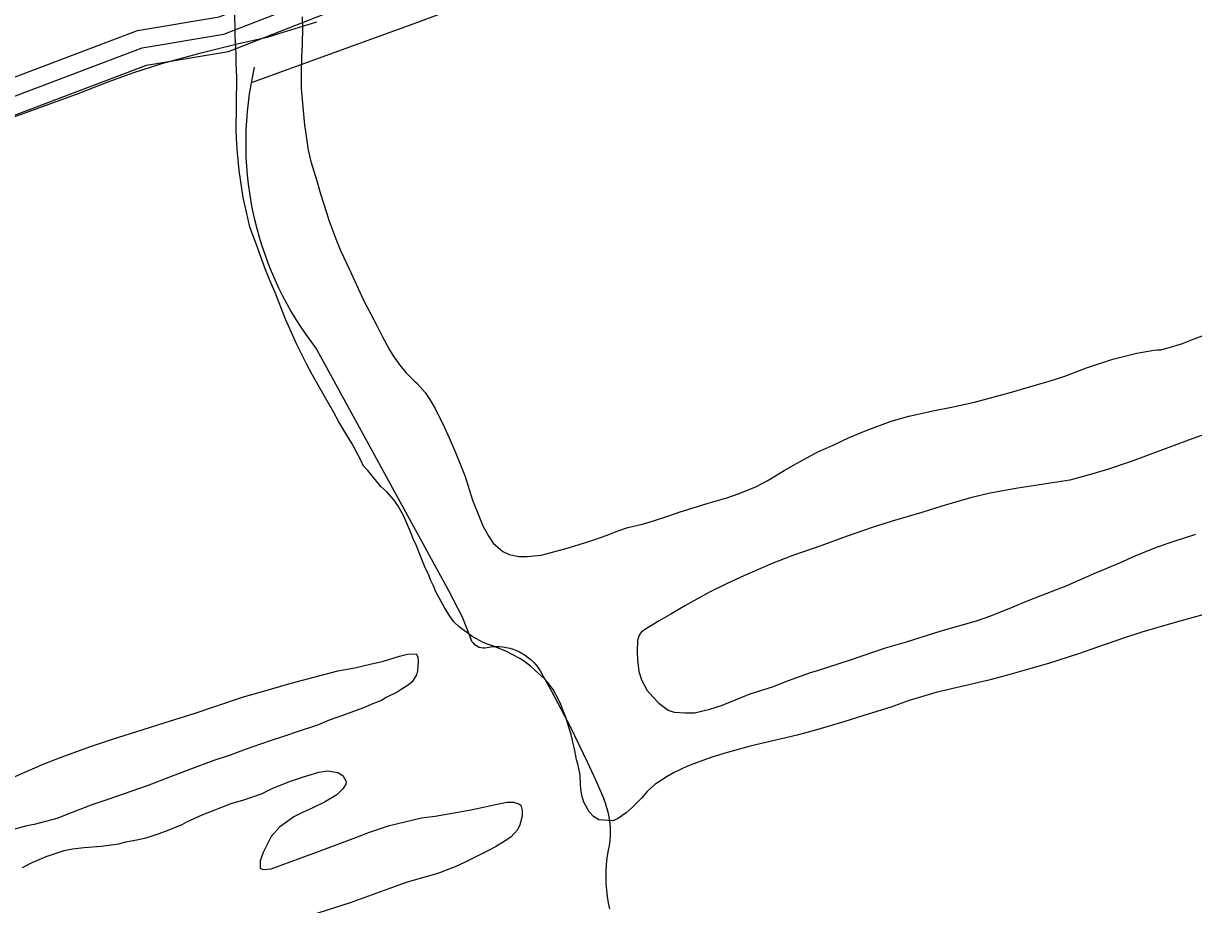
# Model space of a CAD drawing. Extents: x 3508733 to 3546731, y 546897 to 572481.
# Drawn here: x 3542371 to 3543357, y 560344 to 561087 of the extents above; entities that cross this region are included whole.
import ezdxf

# ---------------------------------------------------------------- set-up
doc = ezdxf.new("R2010")
doc.units = 0
for name, color, linetype in [('V-DTCH-CNTR', 7, 'Continuous'), ('V-ROAD-CNTR', 7, 'Continuous'), ('V-SITE-VEGE', 7, 'Continuous'), ('V-TOPO-SHOR', 7, 'Continuous')]:
    doc.layers.add(name, color=color, linetype=linetype)

msp = doc.modelspace()

# ---------------------------------------------------------------- linework, layer by layer
at = {"layer": 'V-DTCH-CNTR'}
msp.add_lwpolyline([(3542274.26, 560975.73), (3542416.18, 561027.31), (3542442.79, 561037.52), (3542463.7, 561045.09), (3542487.98, 561053.15), (3542521.06, 561062.13), (3542550.27, 561069.45), (3542577.78, 561075.47), (3542585.6, 561077.89), (3542618.5, 561088.1)], dxfattribs=at)
at = {"layer": 'V-ROAD-CNTR'}
for points in [[(3541609.47, 560765.67), (3542119.14, 560948.8), (3542467.38, 561080.87), (3542536.25, 561092.23), (3542621.17, 561125.45), (3543281.91, 561368.68), (3543423.61, 561421.06), (3544039, 561643.56)], [(3540159.29, 560180.51), (3540206.39, 560201.51), (3540454.68, 560289.9), (3540533.09, 560311.95), (3540590.47, 560374.2), (3540892.33, 560480.88), (3541596.06, 560744.91), (3542124.33, 560934.72), (3542471.3, 561066.31), (3542540.24, 561077.68), (3542626.49, 561111.43), (3543287.1, 561354.61), (3543428.76, 561406.97), (3544044.1, 561629.45)], [(3541638.5, 560744.22), (3542129.53, 560920.65), (3542475.22, 561051.75), (3542544.24, 561063.14), (3542631.82, 561097.4), (3543292.29, 561340.54), (3543433.91, 561392.88), (3544049.2, 561615.35)]]:
    msp.add_lwpolyline(points, dxfattribs=at)
at = {"layer": 'V-SITE-VEGE'}
for p, q in [((3542549.69, 561075.73), (3542549.58, 561099.86)), ((3542606.13, 561092.41), (3542606.41, 561083.29)), ((3542550.03, 561071.92), (3542549.69, 561075.73)), ((3542606.41, 561083.29), (3542606.26, 561069.04)), ((3542550.48, 561060.71), (3542550.03, 561071.92)), ((3542606.26, 561069.04), (3542605.76, 561058.21)), ((3542550.59, 561053.1), (3542550.48, 561060.71)), ((3542605.76, 561058.21), (3542605.46, 561047.95)), ((3542551.22, 561041.5), (3542550.59, 561053.1)), ((3542605.46, 561047.95), (3542605.29, 561031.99)), ((3542550.73, 560995.9), (3542551.22, 561041.5)), ((3542605.29, 561031.99), (3542608.18, 561001.17)), ((3542608.18, 561001.17), (3542608.89, 560995.84)), ((3542551.19, 560985.06), (3542550.73, 560995.9)), ((3542608.89, 560995.84), (3542611.38, 560980.04)), ((3542551.68, 560977.83), (3542551.19, 560985.06)), ((3542553.03, 560962.8), (3542551.68, 560977.83)), ((3542611.38, 560980.04), (3542613.55, 560970.32)), ((3542613.55, 560970.32), (3542618.51, 560954.11)), ((3542556.59, 560940.15), (3542553.03, 560962.8)), ((3542618.51, 560954.11), (3542621.62, 560943.06)), ((3542562.21, 560915.38), (3542556.59, 560940.15)), ((3542621.62, 560943.06), (3542626.95, 560926.65)), ((3542626.95, 560926.65), (3542628.6, 560920.93)), ((3542628.6, 560920.93), (3542634.51, 560905.29)), ((3542564.61, 560908.32), (3542562.21, 560915.38)), ((3542567.57, 560901.07), (3542564.61, 560908.32)), ((3542575.14, 560880.08), (3542567.57, 560901.07)), ((3542634.51, 560905.29), (3542638.59, 560895.55)), ((3542638.59, 560895.55), (3542645.64, 560879.89)), ((3542580.13, 560867.67), (3542575.14, 560880.08)), ((3542645.64, 560879.89), (3542657.71, 560853.72)), ((3542583.47, 560860.04), (3542580.13, 560867.67)), ((3542592.16, 560837.71), (3542583.47, 560860.04)), ((3542657.71, 560853.72), (3542669.45, 560831.74)), ((3542595.68, 560829.5), (3542592.16, 560837.71)), ((3542601.44, 560816.89), (3542595.68, 560829.5)), ((3542669.45, 560831.74), (3542673.54, 560823.14)), ((3542673.54, 560823.14), (3542679.69, 560811.86)), ((3543347.58, 560817.18), (3543356.17, 560820.51)), ((3543356.17, 560820.51), (3543365.14, 560823.84)), ((3542610.18, 560799.31), (3542601.44, 560816.89)), ((3542679.69, 560811.86), (3542683.42, 560805.93)), ((3543309.29, 560809.05), (3543323.57, 560811.36)), ((3543323.57, 560811.36), (3543326.62, 560811.71)), ((3543326.62, 560811.71), (3543329.28, 560811.87)), ((3543329.28, 560811.87), (3543339.57, 560814.61)), ((3543339.57, 560814.61), (3543347.58, 560817.18)), ((3542683.42, 560805.93), (3542689.41, 560797.7)), ((3543266.78, 560796.58), (3543288.9, 560803.95)), ((3543288.9, 560803.95), (3543309.29, 560809.05)), ((3542614.65, 560790.9), (3542610.18, 560799.31)), ((3542621.55, 560778.47), (3542614.65, 560790.9)), ((3542689.41, 560797.7), (3542693.73, 560792.33)), ((3542693.73, 560792.33), (3542700.87, 560785.22)), ((3543235.49, 560785.33), (3543248.46, 560789.56)), ((3543248.46, 560789.56), (3543266.78, 560796.58)), ((3542700.87, 560785.22), (3542702.94, 560783.29)), ((3542702.94, 560783.29), (3542709.7, 560775.81)), ((3543203.65, 560775.98), (3543216.04, 560779.84)), ((3543216.04, 560779.84), (3543235.49, 560785.33)), ((3542626.21, 560770.63), (3542621.55, 560778.47)), ((3542632.93, 560758.96), (3542626.21, 560770.63)), ((3542709.7, 560775.81), (3542713.26, 560770.64)), ((3542713.26, 560770.64), (3542718.3, 560762.41)), ((3543172.58, 560767.76), (3543203.65, 560775.98)), ((3542718.3, 560762.41), (3542726.29, 560745.79)), ((3543117.15, 560755.82), (3543138.67, 560760.53)), ((3543138.67, 560760.53), (3543152.96, 560763.41)), ((3543152.96, 560763.41), (3543172.58, 560767.76)), ((3542637.03, 560750.94), (3542632.93, 560758.96)), ((3542643.94, 560739.84), (3542637.03, 560750.94)), ((3543081.29, 560743.66), (3543102.28, 560751.61)), ((3543102.28, 560751.61), (3543117.15, 560755.82)), ((3542726.29, 560745.79), (3542730.01, 560737.58)), ((3543066.97, 560737.93), (3543081.29, 560743.66)), ((3543366.71, 560740.58), (3543352.59, 560735.6)), ((3542648.23, 560732.57), (3542643.94, 560739.84)), ((3542655.87, 560718.24), (3542648.23, 560732.57)), ((3542730.01, 560737.58), (3542735.38, 560725.17)), ((3543040.42, 560725.67), (3543053.41, 560731.42)), ((3543053.41, 560731.42), (3543066.97, 560737.93)), ((3543352.59, 560735.6), (3543304.31, 560717.49)), ((3542735.38, 560725.17), (3542738.53, 560717.53)), ((3543022.45, 560715.98), (3543040.42, 560725.67)), ((3542657.91, 560713.65), (3542655.87, 560718.24)), ((3542661.48, 560710), (3542657.91, 560713.65)), ((3542738.53, 560717.53), (3542743.34, 560704.94)), ((3543012.12, 560710.01), (3543022.45, 560715.98)), ((3543285.24, 560711.05), (3543272.27, 560707.2)), ((3543304.31, 560717.49), (3543285.24, 560711.05)), ((3542672.55, 560696.58), (3542661.48, 560710)), ((3542743.34, 560704.94), (3542745.91, 560696.93)), ((3542988.79, 560696.58), (3542997.78, 560701.43)), ((3542997.78, 560701.43), (3543012.12, 560710.01)), ((3543252.83, 560701.9), (3543209.04, 560695.15)), ((3543272.27, 560707.2), (3543252.83, 560701.9)), ((3542677.44, 560691.96), (3542672.55, 560696.58)), ((3542683.26, 560685.44), (3542677.44, 560691.96)), ((3542745.91, 560696.93), (3542749.58, 560684.91)), ((3542974.28, 560690.66), (3542988.79, 560696.58)), ((3543209.04, 560695.15), (3543185.62, 560690.84)), ((3542686.63, 560680.65), (3542683.26, 560685.44)), ((3542749.58, 560684.91), (3542752.73, 560677.47)), ((3542923.75, 560674.86), (3542948.16, 560682.39)), ((3542948.16, 560682.39), (3542963.98, 560686.97)), ((3542963.98, 560686.97), (3542974.28, 560690.66)), ((3543169.05, 560687.03), (3543144.83, 560680.07)), ((3543185.62, 560690.84), (3543169.05, 560687.03)), ((3542691.48, 560672.05), (3542686.63, 560680.65)), ((3542696.67, 560660.21), (3542691.48, 560672.05)), ((3542752.73, 560677.47), (3542758.47, 560663.34)), ((3542902, 560667.49), (3542914.97, 560671.72)), ((3542914.97, 560671.72), (3542923.75, 560674.86)), ((3543128.05, 560674.74), (3543103.26, 560667.22)), ((3543144.83, 560680.07), (3543128.05, 560674.74)), ((3542758.47, 560663.34), (3542763.51, 560654.55)), ((3542871.5, 560658.89), (3542880.47, 560662.02)), ((3542880.47, 560662.02), (3542893.62, 560665.11)), ((3542893.62, 560665.11), (3542902, 560667.49)), ((3543086.29, 560661.89), (3543061.3, 560653.23)), ((3543103.26, 560667.22), (3543086.29, 560661.89)), ((3542700, 560652), (3542696.67, 560660.21)), ((3542702.42, 560646.65), (3542700, 560652)), ((3542763.51, 560654.55), (3542767.06, 560648.81)), ((3542838.69, 560647.27), (3542852.61, 560651.87)), ((3542852.61, 560651.87), (3542862.15, 560655.19)), ((3542862.15, 560655.19), (3542871.5, 560658.89)), ((3543061.3, 560653.23), (3543043.94, 560646.95)), ((3543339.69, 560650.21), (3543358.77, 560656.47)), ((3542707.6, 560633.68), (3542702.42, 560646.65)), ((3542767.06, 560648.81), (3542775.15, 560641.87)), ((3542775.15, 560641.87), (3542780.45, 560639.16)), ((3542816, 560641.05), (3542829.35, 560644.52)), ((3542829.35, 560644.52), (3542838.69, 560647.27)), ((3543043.94, 560646.95), (3543018.57, 560638.1)), ((3543307.82, 560638.02), (3543326.72, 560645.8)), ((3543326.72, 560645.8), (3543339.69, 560650.21)), ((3542710.38, 560626.99), (3542707.6, 560633.68)), ((3542780.45, 560639.16), (3542788.79, 560637.55)), ((3542788.79, 560637.55), (3542795.82, 560637.47)), ((3542795.82, 560637.47), (3542807.62, 560638.67)), ((3542807.62, 560638.67), (3542816, 560641.05)), ((3543018.57, 560638.1), (3543002.15, 560631.63)), ((3543275.17, 560624.12), (3543294.84, 560632.27)), ((3543294.84, 560632.27), (3543307.82, 560638.02)), ((3542712.23, 560623.17), (3542710.38, 560626.99)), ((3542714.45, 560617.26), (3542712.23, 560623.17)), ((3543002.15, 560631.63), (3542978.67, 560621.43)), ((3543249.78, 560612.99), (3543275.17, 560624.12)), ((3542716.68, 560612.86), (3542714.45, 560617.26)), ((3542718.91, 560607.7), (3542716.68, 560612.86)), ((3542963.58, 560614.56), (3542949.25, 560607.49)), ((3542978.67, 560621.43), (3542963.58, 560614.56)), ((3543230.12, 560605.22), (3543249.78, 560612.99)), ((3542725.99, 560594.52), (3542718.91, 560607.7)), ((3542949.25, 560607.49), (3542928.41, 560596.13)), ((3543217.14, 560600.23), (3543230.12, 560605.22)), ((3542730.66, 560587.43), (3542725.99, 560594.52)), ((3542928.41, 560596.13), (3542916.74, 560589.03)), ((3543186.22, 560587.64), (3543204.92, 560595.04)), ((3543204.92, 560595.04), (3543217.14, 560600.23)), ((3542734.03, 560582.65), (3542730.66, 560587.43)), ((3542738.36, 560578.42), (3542734.03, 560582.65)), ((3542906.99, 560583.24), (3542897.61, 560577.83)), ((3542916.74, 560589.03), (3542906.99, 560583.24)), ((3543144.27, 560574.98), (3543174.2, 560583.4)), ((3543174.2, 560583.4), (3543186.22, 560587.64)), ((3543346.57, 560583.43), (3543333.61, 560579.58)), ((3543374.79, 560591.3), (3543346.57, 560583.43)), ((3542749.29, 560570.12), (3542738.36, 560578.42)), ((3542892.06, 560574.09), (3542889.94, 560571.27)), ((3542897.61, 560577.83), (3542892.06, 560574.09)), ((3543115.09, 560565.79), (3543144.27, 560574.98)), ((3543313.4, 560573.91), (3543298.91, 560569.13)), ((3543333.61, 560579.58), (3543313.4, 560573.91)), ((3542758.74, 560565.08), (3542749.29, 560570.12)), ((3542762.34, 560563.71), (3542758.74, 560565.08)), ((3542767.45, 560562.14), (3542762.34, 560563.71)), ((3542888.75, 560566.72), (3542888.46, 560557.22)), ((3542889.94, 560571.27), (3542888.75, 560566.72)), ((3543097.55, 560560.47), (3543115.09, 560565.79)), ((3543298.91, 560569.13), (3543276.2, 560561.2)), ((3542778.42, 560557.46), (3542767.45, 560562.14)), ((3542783.15, 560555.13), (3542778.42, 560557.46)), ((3542789.57, 560551.64), (3542783.15, 560555.13)), ((3542888.46, 560557.22), (3542888.58, 560550.75)), ((3543068.17, 560550.52), (3543097.55, 560560.47)), ((3543260.18, 560555.48), (3543234.81, 560547.39)), ((3543276.2, 560561.2), (3543260.18, 560555.48)), ((3542793.35, 560549.12), (3542789.57, 560551.64)), ((3542798.43, 560545.08), (3542793.35, 560549.12)), ((3542801.64, 560542.38), (3542798.43, 560545.08)), ((3542888.58, 560550.75), (3542889.8, 560540.67)), ((3543039.38, 560541.33), (3543068.17, 560550.52)), ((3543234.81, 560547.39), (3543217.85, 560542.64)), ((3542804.83, 560539.31), (3542801.64, 560542.38)), ((3542810.1, 560534.69), (3542804.83, 560539.31)), ((3542813.3, 560531.23), (3542810.1, 560534.69)), ((3542889.8, 560540.67), (3542892, 560533.61)), ((3542892, 560533.61), (3542896.66, 560524.63)), ((3543013.62, 560532.3), (3543034.23, 560539.87)), ((3543034.23, 560539.87), (3543039.38, 560541.33)), ((3543200.31, 560537.5), (3543183.35, 560533.12)), ((3543217.85, 560542.64), (3543200.31, 560537.5)), ((3542817.61, 560525.48), (3542813.3, 560531.23)), ((3542822.45, 560516.5), (3542817.61, 560525.48)), ((3542896.66, 560524.63), (3542901.54, 560519.26)), ((3542983.48, 560521.79), (3543003.12, 560528.04)), ((3543003.12, 560528.04), (3543013.62, 560532.3)), ((3543183.35, 560533.12), (3543141.05, 560523.13)), ((3542824.12, 560512.87), (3542822.45, 560516.5)), ((3542901.54, 560519.26), (3542906.62, 560514.07)), ((3542906.62, 560514.07), (3542914.34, 560508.09)), ((3542959.24, 560511.98), (3542983.48, 560521.79)), ((3543117.41, 560516.16), (3543101.95, 560510.63)), ((3543141.05, 560523.13), (3543117.41, 560516.16)), ((3542826.71, 560506), (3542824.12, 560512.87)), ((3542828.56, 560501.42), (3542826.71, 560506)), ((3542914.34, 560508.09), (3542919.65, 560506.33)), ((3542919.65, 560506.33), (3542928.76, 560505.85)), ((3542928.76, 560505.85), (3542936.56, 560505.95)), ((3542936.56, 560505.95), (3542949.52, 560509.05)), ((3542949.52, 560509.05), (3542959.24, 560511.98)), ((3543101.95, 560510.63), (3543078.5, 560503.28)), ((3542831.68, 560490.93), (3542828.56, 560501.42)), ((3543062.29, 560498.32), (3543038.65, 560491.36)), ((3543078.5, 560503.28), (3543062.29, 560498.32)), ((3542832.78, 560487.69), (3542831.68, 560490.93)), ((3542833.69, 560483.88), (3542832.78, 560487.69)), ((3543023.02, 560486.96), (3542983.58, 560477.7)), ((3543038.65, 560491.36), (3543023.02, 560486.96)), ((3542834.41, 560480.07), (3542833.69, 560483.88)), ((3542835.32, 560476.64), (3542834.41, 560480.07)), ((3542835.87, 560473.98), (3542835.32, 560476.64)), ((3542983.58, 560477.7), (3542963.37, 560472.03)), ((3542836.58, 560469.59), (3542835.87, 560473.98)), ((3542837.3, 560466.36), (3542836.58, 560469.59)), ((3542838.41, 560462.93), (3542837.3, 560466.36)), ((3542940.48, 560464.48), (3542930.75, 560460.79)), ((3542951.36, 560468.35), (3542940.48, 560464.48)), ((3542963.37, 560472.03), (3542951.36, 560468.35)), ((3542839.31, 560458.92), (3542838.41, 560462.93)), ((3542840.2, 560453.21), (3542839.31, 560458.92)), ((3542918.91, 560455.4), (3542913.55, 560452.23)), ((3542930.75, 560460.79), (3542918.91, 560455.4)), ((3542840.5, 560445.23), (3542840.2, 560453.21)), ((3542840.84, 560442.18), (3542840.5, 560445.23)), ((3542903.21, 560445.31), (3542896.69, 560439.49)), ((3542913.55, 560452.23), (3542903.21, 560445.31)), ((3542841.73, 560436.28), (3542840.84, 560442.18)), ((3542843.38, 560430.56), (3542841.73, 560436.28)), ((3542896.69, 560439.49), (3542891.88, 560434.03)), ((3542847.85, 560422.53), (3542843.38, 560430.56)), ((3542884.19, 560426.13), (3542879.01, 560421.62)), ((3542891.88, 560434.03), (3542884.19, 560426.13)), ((3542851.61, 560418.5), (3542847.85, 560422.53)), ((3542856.14, 560415.6), (3542851.61, 560418.5)), ((3542867.72, 560414.71), (3542856.14, 560415.6)), ((3542871.73, 560416.57), (3542867.72, 560414.71)), ((3542879.01, 560421.62), (3542871.73, 560416.57))]:
    msp.add_line(p, q, dxfattribs=at)
for points in [[(3542336.62, 560440.03), (3542388.17, 560462.66), (3542403.25, 560468.58), (3542428.82, 560477.81), (3542446.37, 560483.7), (3542472.3, 560491.78), (3542490.04, 560497.48), (3542516.16, 560505.56), (3542532.76, 560511.27), (3542556.79, 560519.18), (3542572.81, 560523.95), (3542596.82, 560530.72), (3542636.28, 560541.13), (3542650.56, 560543.83), (3542663.52, 560546.92), (3542674.76, 560549.46), (3542688.3, 560553.68), (3542694.97, 560555.32), (3542702.19, 560555.62), (3542703.49, 560552.95), (3542704.02, 560548.76), (3542703.37, 560541.35), (3542702.38, 560537.76), (3542698.71, 560532.09), (3542695.44, 560529.09), (3542689.51, 560525.54), (3542686.07, 560523.3), (3542677.08, 560518.64), (3542672.88, 560516.22), (3542664.86, 560513.07), (3542659.32, 560510.66), (3542641.77, 560504.01), (3542628.8, 560499.59), (3542619.06, 560495.52), (3542602.85, 560490.18), (3542591.21, 560486.12), (3542578.43, 560482.08), (3542558.98, 560475.26), (3542545.43, 560470.27), (3542531.69, 560465.67)], [(3542531.69, 560465.67), (3542510.7, 560457.73), (3542496.58, 560452.56), (3542475.59, 560444.42), (3542442.4, 560432.81), (3542430, 560428.57), (3542411.68, 560421.55), (3542399.46, 560416.74), (3542380.59, 560411.81), (3542374.31, 560410.55), (3542348.57, 560403.6)], [(3542522.08, 560419.97), (3542546.32, 560429.4), (3542557.18, 560432.52), (3542571.87, 560437.68), (3542581.43, 560442.33), (3542596.5, 560448.25), (3542606.42, 560451.56), (3542620.34, 560455.78), (3542627.57, 560456.84), (3542636.3, 560455.42), (3542640.46, 560452.9), (3542643.25, 560447.93), (3542643.04, 560445.65), (3542640.33, 560441.69), (3542635.34, 560436.8), (3542625.01, 560430.45), (3542614.5, 560425.43), (3542607.05, 560422.1), (3542599.22, 560418.19), (3542586.96, 560409.58), (3542580.22, 560401.48), (3542573.24, 560388.25), (3542570.88, 560381.06), (3542570.81, 560374.97), (3542573.08, 560373.81), (3542580.12, 560374.49), (3542593.86, 560379.29), (3542621.33, 560389.44), (3542651.29, 560400.71), (3542662.94, 560405.33), (3542679.72, 560410.85), (3542706.59, 560417.22), (3542718.2, 560418.8), (3542746.95, 560423.81), (3542762.76, 560427.06), (3542771.52, 560429.25), (3542778.76, 560430.69), (3542784.27, 560430.44), (3542788.82, 560429.25), (3542790.32, 560427.9), (3542791.42, 560423.52), (3542791.36, 560418.77), (3542789.58, 560411.57), (3542787.44, 560407.22), (3542782.05, 560401.01), (3542777.08, 560397.83), (3542769.04, 560392.97), (3542763.12, 560389.81), (3542743.62, 560379.95), (3542735.03, 560376.05), (3542727.4, 560373.28), (3542722.62, 560371.24), (3542718.43, 560369.96), (3542710.23, 560367.76), (3542693.65, 560362.81), (3542680.67, 560358.01), (3542646.52, 560345.84), (3542580.53, 560324.7)], [(3542370.7, 560375.62), (3542378.91, 560379.71), (3542390.56, 560384.9), (3542394.76, 560386.19), (3542405.63, 560389.88), (3542412.87, 560391.32), (3542422.57, 560392.35), (3542437.03, 560393.52), (3542451.69, 560395.46), (3542457.59, 560397.1), (3542468.26, 560399.08), (3542475.69, 560400.9), (3542485.8, 560404.21), (3542493.43, 560406.98), (3542505.07, 560411.79), (3542509.09, 560414.03), (3542522.08, 560419.97)]]:
    msp.add_lwpolyline(points, dxfattribs=at)
at = {"layer": 'V-TOPO-SHOR'}
for points in [[(3543356.84, 561328.76), (3543193.87, 561270.24), (3542926.52, 561170.22), (3542699.43, 561086.19), (3542563.2, 561036.75)], [(3542565.9, 561049.89), (3542564.28, 561042.44), (3542563.2, 561036.75), (3542562.86, 561034.95), (3542561.65, 561027.43), (3542560.64, 561019.87), (3542559.83, 561012.3), (3542559.23, 561004.7), (3542558.83, 560997.09), (3542558.64, 560989.47), (3542558.65, 560981.85), (3542558.87, 560974.23), (3542559.29, 560966.62), (3542559.92, 560959.03), (3542560.75, 560951.45), (3542561.78, 560943.91), (3542563.02, 560936.39), (3542564.46, 560928.9), (3542566.1, 560921.46), (3542567.95, 560914.07), (3542569.98, 560906.72), (3542572.22, 560899.44), (3542574.66, 560892.22), (3542577.28, 560885.06), (3542580.1, 560877.98), (3542583.11, 560870.98), (3542586.3, 560864.06), (3542589.68, 560857.23), (3542593.24, 560850.5), (3542596.99, 560843.86), (3542600.91, 560837.32), (3542605, 560830.9), (3542609.27, 560824.58), (3542613.71, 560818.39), (3542618.31, 560812.31), (3542729.13, 560609.54), (3542741.09, 560586.66), (3542747.21, 560571.05)], [(3542747.21, 560571.05), (3542747.57, 560569.42), (3542748.15, 560567.84), (3542748.93, 560566.36), (3542749.92, 560565.01), (3542751.08, 560563.8), (3542752.4, 560562.77), (3542753.85, 560561.92), (3542755.4, 560561.28), (3542757.02, 560560.87), (3542758.68, 560560.68), (3542760.36, 560560.72), (3542763.28, 560561.26), (3542766.23, 560561.6), (3542769.21, 560561.74), (3542772.18, 560561.67), (3542775.14, 560561.4), (3542778.07, 560560.93), (3542780.97, 560560.26), (3542783.82, 560559.4), (3542786.6, 560558.34), (3542789.3, 560557.1), (3542791.91, 560555.68), (3542794.41, 560554.08), (3542796.8, 560552.31), (3542799.07, 560550.38), (3542801.2, 560548.31), (3542803.18, 560546.09), (3542805.01, 560543.74), (3542806.67, 560541.28), (3542808.16, 560538.7), (3542816.25, 560524), (3542824.13, 560509.18), (3542831.79, 560494.25), (3542839.22, 560479.2), (3542846.43, 560464.05), (3542853.41, 560448.79), (3542860.16, 560433.43)], [(3542864.91, 560394.13), (3542865.48, 560398.11), (3542865.81, 560402.1), (3542865.91, 560406.12), (3542865.77, 560410.13), (3542865.41, 560414.13), (3542864.81, 560418.1), (3542863.99, 560422.02), (3542862.93, 560425.9), (3542861.66, 560429.7), (3542860.16, 560433.43)], [(3542865.24, 560340.54), (3542864.17, 560345.83), (3542863.34, 560351.17), (3542862.73, 560356.53), (3542862.35, 560361.92), (3542862.2, 560367.32), (3542862.28, 560372.72), (3542862.6, 560378.11), (3542863.14, 560383.48), (3542863.91, 560388.83), (3542864.91, 560394.13)]]:
    msp.add_lwpolyline(points, dxfattribs=at)

doc.saveas('drawing.dxf')
